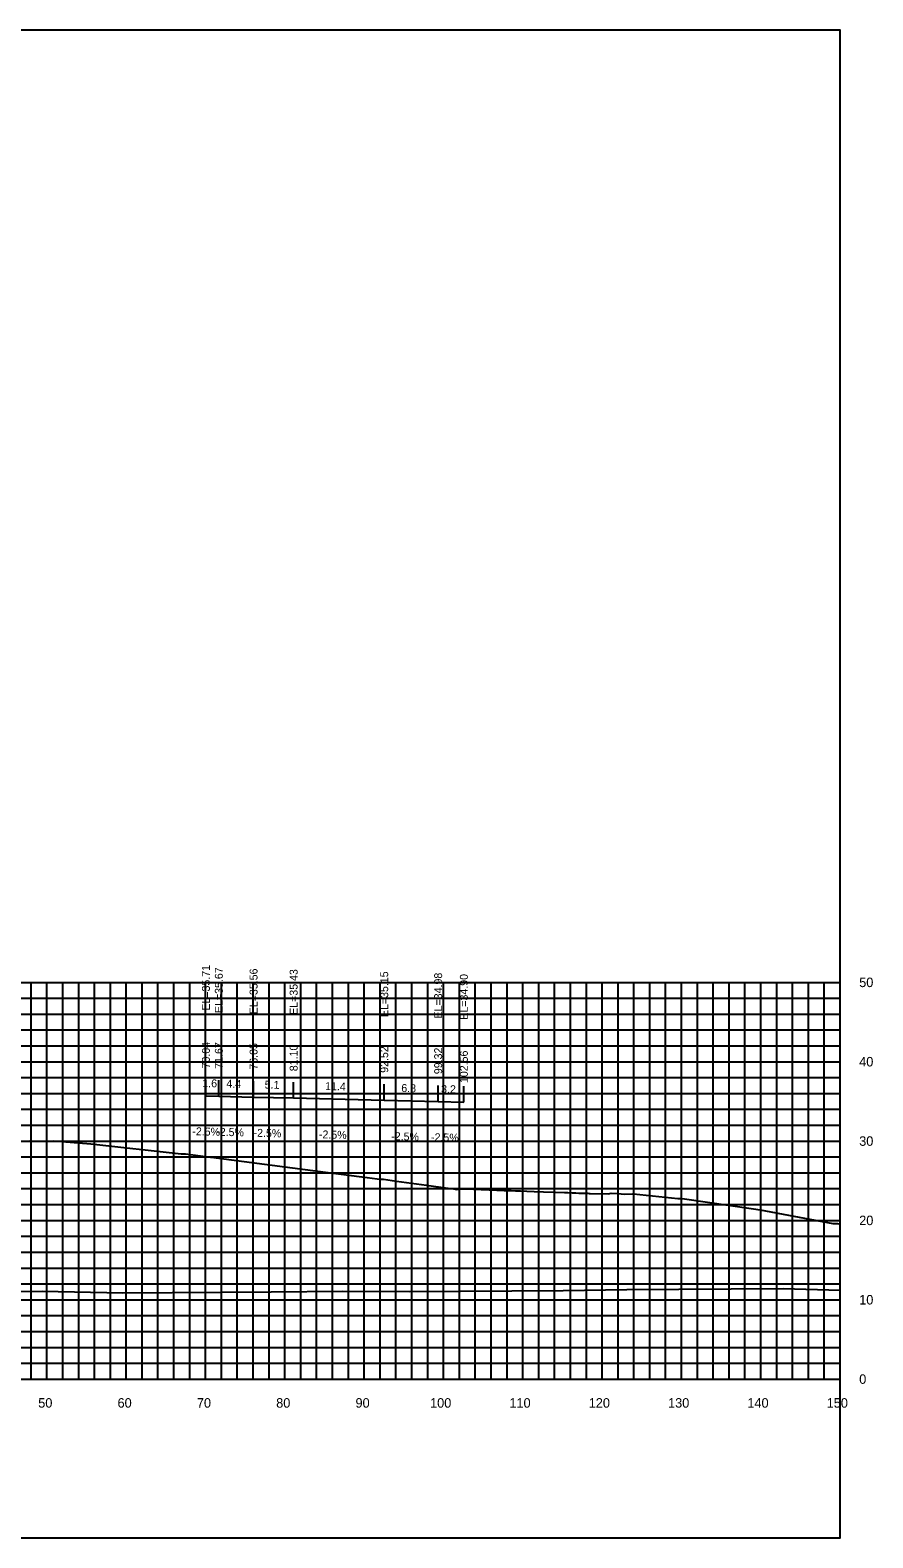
# Model space of a CAD drawing. Extents: x 1800880 to 1818864, y 245271 to 250560.
# Drawn here: x 1809245.1 to 1809351.4, y 248863.9 to 249053.9 of the extents above; entities that cross this region are included whole.
import ezdxf

# ---------------------------------------------------------------- set-up
doc = ezdxf.new("R2010")
doc.units = 0
for name, color, linetype in [('33', 7, 'Continuous'), ('ANNO-TXT', 7, 'Continuous'), ('CL-CNST', 7, 'Continuous'), ('DESIGN - DRAINAGE - Bridges', 7, 'Continuous'), ('Level 37', 7, 'Continuous'), ('Level 46', 7, 'Continuous'), ('Level 62', 7, 'Continuous'), ('SHT-BDR', 7, 'Continuous')]:
    doc.layers.add(name, color=color, linetype=linetype)

msp = doc.modelspace()

# ---------------------------------------------------------------- linework, layer by layer
at = {"layer": 'CL-CNST'}
msp.add_lwpolyline([(1809245.09, 248913.94), (1809246.31, 248913.88), (1809246.88, 248913.89), (1809247.83, 248913.91), (1809248.1, 248913.92), (1809252.8, 248913.58), (1809264.2, 248912.29), (1809264.35, 248912.29), (1809264.72, 248912.29), (1809267.87, 248911.89), (1809267.98, 248911.89), (1809282.38, 248910), (1809286.94, 248909.41), (1809286.98, 248909.41), (1809288.89, 248909.15), (1809289.2, 248909.11), (1809289.7, 248909.1), (1809290.22, 248909.02), (1809291.32, 248908.87), (1809295.11, 248908.34), (1809297.79, 248907.96), (1809297.91, 248907.95), (1809298.04, 248907.95), (1809298.15, 248907.94), (1809298.23, 248907.94), (1809298.3, 248907.94), (1809298.35, 248907.93), (1809298.91, 248907.82), (1809299.36, 248907.89), (1809300.01, 248907.88), (1809303.96, 248907.73), (1809304.24, 248907.72), (1809304.55, 248907.71), (1809304.91, 248907.69), (1809305.31, 248907.68), (1809305.78, 248907.66), (1809306.33, 248907.64), (1809306.97, 248907.62), (1809307.75, 248907.59), (1809308.69, 248907.56), (1809309.86, 248907.52), (1809311.37, 248907.46), (1809312.5, 248907.42), (1809312.92, 248907.41), (1809313.49, 248907.39), (1809313.95, 248907.38), (1809314.32, 248907.36), (1809314.62, 248907.35), (1809314.88, 248907.35), (1809315.11, 248907.34), (1809315.3, 248907.33), (1809315.47, 248907.33), (1809315.61, 248907.32), (1809315.74, 248907.32), (1809318.06, 248907.25), (1809318.38, 248907.33), (1809318.4, 248907.33), (1809319.24, 248907.28), (1809320.08, 248907.21), (1809321.09, 248907.27), (1809321.22, 248907.27), (1809326.81, 248906.69), (1809327.08, 248906.69), (1809327.36, 248906.68), (1809336.33, 248905.35), (1809337.17, 248905.24), (1809346.34, 248903.53), (1809346.56, 248903.53), (1809346.91, 248903.52), (1809347.26, 248903.45)], dxfattribs=at)
at = {"layer": 'DESIGN - DRAINAGE - Bridges'}
for p, q in [((1809347.26, 248883.91), (1809347.26, 248933.91)), ((1809347.32, 248933.91), (1809347.26, 248933.91)), ((1809347.32, 248923.91), (1809347.26, 248923.91)), ((1809347.32, 248913.91), (1809347.26, 248913.91)), ((1809347.32, 248903.91), (1809347.26, 248903.91)), ((1809347.32, 248893.91), (1809347.26, 248893.91)), ((1809047.26, 248883.91), (1809347.26, 248883.91)), ((1809247.26, 248883.85), (1809247.26, 248883.91)), ((1809257.26, 248883.85), (1809257.26, 248883.91)), ((1809267.26, 248883.85), (1809267.26, 248883.91)), ((1809277.26, 248883.85), (1809277.26, 248883.91)), ((1809287.26, 248883.85), (1809287.26, 248883.91)), ((1809297.26, 248883.85), (1809297.26, 248883.91)), ((1809307.26, 248883.85), (1809307.26, 248883.91)), ((1809317.26, 248883.85), (1809317.26, 248883.91)), ((1809327.26, 248883.85), (1809327.26, 248883.91)), ((1809337.26, 248883.85), (1809337.26, 248883.91)), ((1809347.26, 248883.85), (1809347.26, 248883.91)), ((1809347.32, 248883.91), (1809347.26, 248883.91))]:
    msp.add_line(p, q, dxfattribs=at)
at = {"layer": 'Level 37'}
for p, q in [((1809267.3, 248919.61), (1809267.3, 248921.61)), ((1809268.93, 248919.57), (1809268.93, 248921.57)), ((1809273.31, 248919.46), (1809273.31, 248921.46)), ((1809278.36, 248919.34), (1809278.36, 248921.34)), ((1809289.78, 248919.06), (1809289.78, 248921.06)), ((1809296.58, 248918.89), (1809296.58, 248920.89)), ((1809299.82, 248918.81), (1809299.82, 248920.81))]:
    msp.add_line(p, q, dxfattribs=at)
msp.add_lwpolyline([(1809047.26, 248863.91), (1809347.26, 248863.91), (1809347.26, 249053.91), (1809047.26, 249053.91)], close=True, dxfattribs=at)
at = {"layer": 'Level 46'}
for p, q in [((1809047.26, 248933.91), (1809347.26, 248933.91)), ((1809245.26, 248883.91), (1809245.26, 248933.91)), ((1809247.26, 248883.91), (1809247.26, 248933.91)), ((1809249.26, 248883.91), (1809249.26, 248933.91)), ((1809251.26, 248883.91), (1809251.26, 248933.91)), ((1809253.26, 248883.91), (1809253.26, 248933.91)), ((1809255.26, 248883.91), (1809255.26, 248933.91)), ((1809257.26, 248883.91), (1809257.26, 248933.91)), ((1809259.26, 248883.91), (1809259.26, 248933.91)), ((1809261.26, 248883.91), (1809261.26, 248933.91)), ((1809263.26, 248883.91), (1809263.26, 248933.91)), ((1809265.26, 248883.91), (1809265.26, 248933.91)), ((1809267.26, 248883.91), (1809267.26, 248933.91)), ((1809269.26, 248883.91), (1809269.26, 248933.91)), ((1809271.26, 248883.91), (1809271.26, 248933.91)), ((1809273.26, 248883.91), (1809273.26, 248933.91)), ((1809275.26, 248883.91), (1809275.26, 248933.91)), ((1809277.26, 248883.91), (1809277.26, 248933.91)), ((1809279.26, 248883.91), (1809279.26, 248933.91)), ((1809281.26, 248883.91), (1809281.26, 248933.91)), ((1809283.26, 248883.91), (1809283.26, 248933.91)), ((1809285.26, 248883.91), (1809285.26, 248933.91)), ((1809287.26, 248883.91), (1809287.26, 248933.91)), ((1809289.26, 248883.91), (1809289.26, 248933.91)), ((1809291.26, 248883.91), (1809291.26, 248933.91)), ((1809293.26, 248883.91), (1809293.26, 248933.91)), ((1809295.26, 248883.91), (1809295.26, 248933.91)), ((1809297.26, 248883.91), (1809297.26, 248933.91)), ((1809299.26, 248883.91), (1809299.26, 248933.91)), ((1809301.26, 248883.91), (1809301.26, 248933.91)), ((1809303.26, 248883.91), (1809303.26, 248933.91)), ((1809305.26, 248883.91), (1809305.26, 248933.91)), ((1809307.26, 248883.91), (1809307.26, 248933.91)), ((1809309.26, 248883.91), (1809309.26, 248933.91)), ((1809311.26, 248883.91), (1809311.26, 248933.91)), ((1809313.26, 248883.91), (1809313.26, 248933.91)), ((1809315.26, 248883.91), (1809315.26, 248933.91)), ((1809317.26, 248883.91), (1809317.26, 248933.91)), ((1809319.26, 248883.91), (1809319.26, 248933.91)), ((1809321.26, 248883.91), (1809321.26, 248933.91)), ((1809323.26, 248883.91), (1809323.26, 248933.91)), ((1809325.26, 248883.91), (1809325.26, 248933.91)), ((1809327.26, 248883.91), (1809327.26, 248933.91)), ((1809329.26, 248883.91), (1809329.26, 248933.91)), ((1809331.26, 248883.91), (1809331.26, 248933.91)), ((1809333.26, 248883.91), (1809333.26, 248933.91)), ((1809335.26, 248883.91), (1809335.26, 248933.91)), ((1809337.26, 248883.91), (1809337.26, 248933.91)), ((1809339.26, 248883.91), (1809339.26, 248933.91)), ((1809341.26, 248883.91), (1809341.26, 248933.91)), ((1809343.26, 248883.91), (1809343.26, 248933.91)), ((1809345.26, 248883.91), (1809345.26, 248933.91)), ((1809347.26, 248883.91), (1809347.26, 248933.91)), ((1809047.26, 248931.91), (1809347.26, 248931.91)), ((1809047.26, 248929.91), (1809347.26, 248929.91)), ((1809047.26, 248927.91), (1809347.26, 248927.91)), ((1809047.26, 248925.91), (1809347.26, 248925.91)), ((1809047.26, 248923.91), (1809347.26, 248923.91)), ((1809047.26, 248921.91), (1809347.26, 248921.91)), ((1809047.26, 248919.91), (1809347.26, 248919.91)), ((1809047.26, 248917.91), (1809347.26, 248917.91)), ((1809047.26, 248915.91), (1809347.26, 248915.91)), ((1809047.26, 248913.91), (1809347.26, 248913.91)), ((1809047.26, 248911.91), (1809347.26, 248911.91)), ((1809047.26, 248909.91), (1809347.26, 248909.91)), ((1809047.26, 248907.91), (1809347.26, 248907.91)), ((1809047.26, 248905.91), (1809347.26, 248905.91)), ((1809047.26, 248903.91), (1809347.26, 248903.91)), ((1809047.26, 248901.91), (1809347.26, 248901.91)), ((1809047.26, 248899.91), (1809347.26, 248899.91)), ((1809047.26, 248897.91), (1809347.26, 248897.91)), ((1809047.26, 248895.91), (1809347.26, 248895.91)), ((1809047.26, 248893.91), (1809347.26, 248893.91)), ((1809047.26, 248891.91), (1809347.26, 248891.91)), ((1809047.26, 248889.91), (1809347.26, 248889.91)), ((1809047.26, 248887.91), (1809347.26, 248887.91)), ((1809047.26, 248885.91), (1809347.26, 248885.91)), ((1809047.26, 248883.91), (1809347.26, 248883.91))]:
    msp.add_line(p, q, dxfattribs=at)
at = {"layer": 'Level 62'}
for points in [[(1809267.3, 248919.61), (1809268.93, 248919.57), (1809273.31, 248919.46), (1809278.36, 248919.34), (1809289.78, 248919.06), (1809296.58, 248918.89), (1809299.82, 248918.81)], [(1809047.26, 248895.46), (1809062.53, 248895.35), (1809068.01, 248895.33), (1809090.29, 248895.12), (1809098.84, 248895.11), (1809118.04, 248894.98), (1809129.09, 248894.98), (1809145.8, 248894.86), (1809158.91, 248894.88), (1809173.55, 248894.78), (1809188.4, 248894.83), (1809201.31, 248894.79), (1809217.64, 248894.87), (1809229.07, 248894.88), (1809246.67, 248894.98), (1809256.82, 248894.8), (1809275.54, 248894.91), (1809284.58, 248895.01), (1809292.91, 248894.95), (1809312.33, 248895.07), (1809320.36, 248895.21), (1809340.09, 248895.32), (1809347.26, 248895.13)]]:
    msp.add_lwpolyline(points, dxfattribs=at)

# ---------------------------------------------------------------- texts
for s, p in [('50', (1809246.16, 248880.31)), ('60', (1809256.16, 248880.31)), ('70', (1809266.16, 248880.31)), ('80', (1809276.16, 248880.31)), ('90', (1809286.16, 248880.31)), ('100', (1809295.56, 248880.31)), ('110', (1809305.56, 248880.31)), ('120', (1809315.56, 248880.31)), ('130', (1809325.56, 248880.31)), ('140', (1809335.56, 248880.31)), ('150', (1809345.56, 248880.31))]:
    msp.add_text(s, height=1.2).set_placement(p)
at = {"layer": '33'}
for s, p in [('50', (1809349.66, 248933.31)), ('40', (1809349.66, 248923.31)), ('30', (1809349.66, 248913.31)), ('20', (1809349.66, 248903.31)), ('10', (1809349.66, 248893.31)), ('0', (1809349.66, 248883.31))]:
    msp.add_text(s, height=1.2, dxfattribs=at).set_placement(p)
at = {"layer": 'ANNO-TXT'}
for s, p in [('1.6', (1809266.84, 248920.72)), ('4.4', (1809269.87, 248920.65)), ('5.1', (1809274.7, 248920.53)), ('11.4', (1809282.32, 248920.34)), ('6.8', (1809291.92, 248920.1)), ('3.2', (1809296.94, 248919.98)), ('-2.5%', (1809265.58, 248914.65)), ('-2.5%', (1809268.59, 248914.58)), ('-2.5%', (1809273.3, 248914.46)), ('-2.5%', (1809281.54, 248914.26)), ('-2.5%', (1809290.65, 248914.03)), ('-2.5%', (1809295.67, 248913.91))]:
    msp.add_text(s, height=1, rotation=358.5827, dxfattribs=at).set_placement(p)
at = {"layer": 'SHT-BDR'}
for s, p in [('EL=35.71', (1809267.8, 248930.34)), ('EL=35.67', (1809269.43, 248930.04)), ('EL=35.56', (1809273.81, 248929.89)), ('EL=35.43', (1809278.86, 248929.81)), ('EL=35.15', (1809290.28, 248929.53)), ('EL=34.98', (1809297.08, 248929.36)), ('EL=34.90', (1809300.32, 248929.2)), ('70.04', (1809267.8, 248923.06)), ('71.67', (1809269.43, 248923.02)), ('76.05', (1809273.81, 248922.91)), ('81.10', (1809278.86, 248922.71)), ('92.52', (1809290.28, 248922.51)), ('99.32', (1809297.08, 248922.34)), ('102.56', (1809300.32, 248921.22))]:
    msp.add_text(s, height=1, rotation=90, dxfattribs=at).set_placement(p)

doc.saveas('drawing.dxf')
